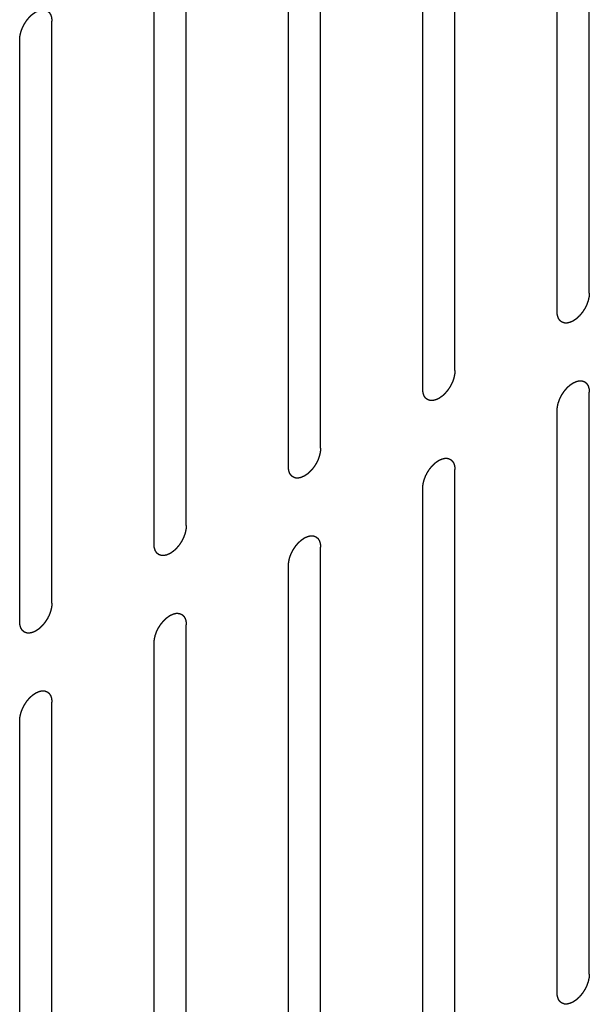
# Model space of a CAD drawing. Header units: inches. Extents: x 6 to 353, y 6 to 228.
# Tile 353 of 372: x 341.556 to 342.494, y 194.865 to 196.489. Entities that reach past the tile are written whole.
import ezdxf

# ---------------------------------------------------------------- set-up
doc = ezdxf.new("R2010")
doc.units = ezdxf.units.IN
doc.header["$LTSCALE"] = 19.946667
doc.header["$MEASUREMENT"] = 0
doc.linetypes.add('HIDDEN', pattern=[0.2, 0.1, -0.1])
doc.layers.add('08_ALL_COSMETICS', color=7, linetype='CONTINUOUS')

msp = doc.modelspace()

# ---------------------------------------------------------------- linework, layer by layer
at = {"layer": '08_ALL_COSMETICS', "color": 7, "linetype": 'HIDDEN'}
for p, q in [((342.4941, 196.0379), (342.4941, 196.9973)), ((342.4411, 196.0073), (342.4411, 196.9667)), ((342.2728, 195.9102), (342.2728, 196.8695)), ((342.2198, 195.8795), (342.2198, 196.8389)), ((342.0515, 195.7824), (342.0515, 196.7418)), ((341.9984, 195.7518), (341.9984, 196.7112)), ((341.8301, 195.6546), (341.8301, 196.614)), ((341.7771, 195.624), (341.7771, 196.5834)), ((341.6088, 195.5268), (341.6088, 196.4862)), ((341.5558, 195.4962), (341.5558, 196.4556)), ((342.4941, 194.9152), (342.4941, 195.8746)), ((342.4411, 194.8846), (342.4411, 195.844)), ((342.2728, 194.7875), (342.2728, 195.7469)), ((342.2198, 194.7569), (342.2198, 195.7162)), ((342.0515, 194.6597), (342.0515, 195.6191)), ((341.9984, 194.6291), (341.9984, 195.5885)), ((341.8301, 194.5319), (341.8301, 195.4913)), ((341.7771, 194.5013), (341.7771, 195.4607)), ((341.6088, 194.4041), (341.6088, 195.3635)), ((341.5558, 194.3735), (341.5558, 195.3329))]:
    msp.add_line(p, q, dxfattribs=at)
for points in [[(341.5558, 196.4556), (341.5559, 196.4566), (341.556, 196.4582), (341.5561, 196.46), (341.5562, 196.4611), (341.5563, 196.4618), (341.5565, 196.4627), (341.5567, 196.4637), (341.557, 196.4651), (341.5573, 196.4665), (341.5576, 196.4676), (341.5577, 196.4684), (341.5581, 196.4692), (341.5585, 196.4704), (341.559, 196.4718), (341.5595, 196.4731), (341.5599, 196.4743), (341.5602, 196.4751), (341.5606, 196.4759), (341.5612, 196.477), (341.5619, 196.4784), (341.5626, 196.4798), (341.5631, 196.4809), (341.5635, 196.4817), (341.5641, 196.4825), (341.5647, 196.4835), (341.5656, 196.4848), (341.5664, 196.4861), (341.5671, 196.4871), (341.5675, 196.4878), (341.5681, 196.4885), (341.5689, 196.4894), (341.5698, 196.4906), (341.5708, 196.4917), (341.5715, 196.4926), (341.5721, 196.4933), (341.5727, 196.4939), (341.5735, 196.4946), (341.5746, 196.4956), (341.5756, 196.4966), (341.5764, 196.4973), (341.577, 196.4979), (341.5777, 196.4983), (341.5786, 196.499), (341.5797, 196.4997), (341.5808, 196.5005), (341.5815, 196.501), (341.582, 196.5013), (341.5823, 196.5015), (341.5826, 196.5017), (341.583, 196.5019), (341.5838, 196.5022), (341.5849, 196.5027), (341.5859, 196.5032), (341.5867, 196.5036), (341.5871, 196.5038), (341.5875, 196.5039), (341.5878, 196.504), (341.5882, 196.5041), (341.5889, 196.5042), (341.5899, 196.5045), (341.591, 196.5047), (341.5917, 196.5049), (341.5921, 196.505), (341.5924, 196.5051), (341.5927, 196.505), (341.5931, 196.505), (341.5937, 196.505), (341.5947, 196.505), (341.5956, 196.5049), (341.5963, 196.5049), (341.5967, 196.5049), (341.597, 196.5049), (341.5972, 196.5048), (341.5976, 196.5047), (341.5982, 196.5044), (341.599, 196.5041), (341.5999, 196.5038), (341.6005, 196.5036), (341.6008, 196.5035), (341.6011, 196.5034), (341.6013, 196.5032), (341.6015, 196.503), (341.602, 196.5026), (341.6027, 196.502), (341.6034, 196.5014), (341.6039, 196.5011), (341.6041, 196.5008), (341.6043, 196.5007), (341.6045, 196.5004), (341.6047, 196.5001), (341.605, 196.4995), (341.6056, 196.4987), (341.6061, 196.4979), (341.6064, 196.4974), (341.6066, 196.497), (341.6068, 196.4968), (341.6069, 196.4965), (341.607, 196.4961), (341.6072, 196.4954), (341.6075, 196.4944), (341.6078, 196.4934), (341.6081, 196.4927), (341.6082, 196.4923), (341.6083, 196.492), (341.6083, 196.4916), (341.6084, 196.4911), (341.6084, 196.4903), (341.6086, 196.4891), (341.6087, 196.4876), (341.6088, 196.4867), (341.6088, 196.4862)], [(342.4941, 196.0379), (342.494, 196.0369), (342.4939, 196.0353), (342.4938, 196.0335), (342.4937, 196.0325), (342.4936, 196.0317), (342.4934, 196.0309), (342.4932, 196.0298), (342.4929, 196.0284), (342.4925, 196.027), (342.4923, 196.0259), (342.4921, 196.0251), (342.4918, 196.0243), (342.4914, 196.0232), (342.4909, 196.0218), (342.4904, 196.0204), (342.49, 196.0193), (342.4897, 196.0184), (342.4893, 196.0176), (342.4887, 196.0165), (342.488, 196.0151), (342.4873, 196.0137), (342.4868, 196.0126), (342.4864, 196.0118), (342.4858, 196.011), (342.4852, 196.01), (342.4843, 196.0088), (342.4835, 196.0075), (342.4828, 196.0065), (342.4824, 196.0057), (342.4818, 196.005), (342.481, 196.0041), (342.4801, 196.003), (342.4791, 196.0018), (342.4783, 196.0009), (342.4778, 196.0002), (342.4772, 195.9997), (342.4763, 195.9989), (342.4753, 195.9979), (342.4743, 195.997), (342.4734, 195.9962), (342.4728, 195.9956), (342.4722, 195.9952), (342.4713, 195.9946), (342.4702, 195.9938), (342.4691, 195.9931), (342.4684, 195.9925), (342.4679, 195.9922), (342.4676, 195.992), (342.4673, 195.9919), (342.4668, 195.9917), (342.4661, 195.9913), (342.465, 195.9908), (342.4639, 195.9903), (342.4632, 195.99), (342.4628, 195.9898), (342.4624, 195.9896), (342.4621, 195.9896), (342.4617, 195.9895), (342.461, 195.9893), (342.46, 195.9891), (342.4589, 195.9888), (342.4582, 195.9886), (342.4578, 195.9886), (342.4575, 195.9885), (342.4572, 195.9885), (342.4568, 195.9885), (342.4562, 195.9885), (342.4552, 195.9886), (342.4543, 195.9886), (342.4536, 195.9886), (342.4532, 195.9887), (342.4529, 195.9886), (342.4527, 195.9888), (342.4523, 195.9889), (342.4517, 195.9891), (342.4509, 195.9894), (342.45, 195.9897), (342.4494, 195.9899), (342.4491, 195.9901), (342.4488, 195.9901), (342.4486, 195.9903), (342.4484, 195.9905), (342.4479, 195.991), (342.4472, 195.9915), (342.4465, 195.9921), (342.446, 195.9925), (342.4458, 195.9927), (342.4455, 195.9929), (342.4454, 195.9931), (342.4452, 195.9934), (342.4448, 195.994), (342.4443, 195.9948), (342.4438, 195.9956), (342.4435, 195.9962), (342.4433, 195.9965), (342.4431, 195.9967), (342.443, 195.997), (342.4429, 195.9974), (342.4427, 195.9981), (342.4424, 195.9991), (342.442, 196.0002), (342.4418, 196.0009), (342.4417, 196.0013), (342.4416, 196.0016), (342.4416, 196.0019), (342.4415, 196.0024), (342.4414, 196.0033), (342.4413, 196.0044), (342.4412, 196.0059), (342.4411, 196.0068), (342.4411, 196.0073)], [(342.2728, 195.9102), (342.2727, 195.9091), (342.2726, 195.9076), (342.2724, 195.9057), (342.2723, 195.9047), (342.2723, 195.9039), (342.2721, 195.9031), (342.2718, 195.902), (342.2715, 195.9006), (342.2712, 195.8993), (342.271, 195.8982), (342.2708, 195.8973), (342.2705, 195.8965), (342.2701, 195.8954), (342.2696, 195.894), (342.2691, 195.8926), (342.2687, 195.8915), (342.2684, 195.8907), (342.2679, 195.8898), (342.2674, 195.8887), (342.2667, 195.8873), (342.266, 195.886), (342.2654, 195.8849), (342.265, 195.884), (342.2645, 195.8833), (342.2639, 195.8822), (342.263, 195.881), (342.2622, 195.8797), (342.2615, 195.8787), (342.261, 195.8779), (342.2604, 195.8772), (342.2597, 195.8763), (342.2587, 195.8752), (342.2578, 195.8741), (342.257, 195.8732), (342.2565, 195.8724), (342.2558, 195.8719), (342.255, 195.8711), (342.254, 195.8702), (342.253, 195.8692), (342.2521, 195.8684), (342.2515, 195.8678), (342.2509, 195.8674), (342.25, 195.8668), (342.2489, 195.866), (342.2478, 195.8653), (342.247, 195.8648), (342.2466, 195.8645), (342.2463, 195.8642), (342.2459, 195.8641), (342.2455, 195.8639), (342.2448, 195.8635), (342.2437, 195.863), (342.2426, 195.8625), (342.2419, 195.8622), (342.2414, 195.862), (342.2411, 195.8618), (342.2408, 195.8618), (342.2404, 195.8617), (342.2397, 195.8615), (342.2386, 195.8613), (342.2376, 195.861), (342.2369, 195.8609), (342.2365, 195.8608), (342.2362, 195.8607), (342.2359, 195.8607), (342.2355, 195.8607), (342.2348, 195.8608), (342.2339, 195.8608), (342.2329, 195.8608), (342.2323, 195.8608), (342.2319, 195.8609), (342.2316, 195.8609), (342.2313, 195.861), (342.231, 195.8611), (342.2304, 195.8613), (342.2296, 195.8616), (342.2287, 195.8619), (342.2281, 195.8622), (342.2278, 195.8623), (342.2275, 195.8624), (342.2273, 195.8625), (342.227, 195.8628), (342.2266, 195.8632), (342.2259, 195.8637), (342.2252, 195.8643), (342.2247, 195.8647), (342.2244, 195.8649), (342.2242, 195.8651), (342.2241, 195.8653), (342.2239, 195.8657), (342.2235, 195.8662), (342.223, 195.867), (342.2225, 195.8678), (342.2221, 195.8684), (342.2219, 195.8687), (342.2218, 195.8689), (342.2217, 195.8693), (342.2216, 195.8697), (342.2213, 195.8704), (342.221, 195.8714), (342.2207, 195.8724), (342.2205, 195.8731), (342.2204, 195.8735), (342.2203, 195.8738), (342.2202, 195.8742), (342.2202, 195.8746), (342.2201, 195.8755), (342.22, 195.8767), (342.2199, 195.8781), (342.2198, 195.8791), (342.2198, 195.8795)], [(342.4411, 195.844), (342.4412, 195.8451), (342.4413, 195.8466), (342.4414, 195.8484), (342.4415, 195.8495), (342.4415, 195.8502), (342.4418, 195.8511), (342.442, 195.8522), (342.4423, 195.8536), (342.4426, 195.8549), (342.4429, 195.856), (342.443, 195.8568), (342.4434, 195.8577), (342.4438, 195.8588), (342.4443, 195.8602), (342.4448, 195.8616), (342.4452, 195.8627), (342.4455, 195.8635), (342.4459, 195.8644), (342.4465, 195.8655), (342.4472, 195.8668), (342.4479, 195.8682), (342.4484, 195.8693), (342.4488, 195.8702), (342.4493, 195.8709), (342.45, 195.8719), (342.4508, 195.8732), (342.4517, 195.8745), (342.4523, 195.8755), (342.4528, 195.8763), (342.4534, 195.8769), (342.4542, 195.8779), (342.4551, 195.879), (342.4561, 195.8801), (342.4568, 195.881), (342.4574, 195.8817), (342.458, 195.8823), (342.4588, 195.8831), (342.4599, 195.884), (342.4609, 195.885), (342.4617, 195.8857), (342.4623, 195.8864), (342.463, 195.8868), (342.4639, 195.8874), (342.465, 195.8881), (342.4661, 195.8889), (342.4668, 195.8894), (342.4673, 195.8897), (342.4676, 195.89), (342.4679, 195.8901), (342.4683, 195.8903), (342.4691, 195.8906), (342.4702, 195.8911), (342.4712, 195.8916), (342.472, 195.892), (342.4724, 195.8922), (342.4727, 195.8924), (342.4731, 195.8924), (342.4735, 195.8925), (342.4742, 195.8927), (342.4752, 195.8929), (342.4763, 195.8931), (342.477, 195.8933), (342.4774, 195.8934), (342.4777, 195.8935), (342.478, 195.8935), (342.4784, 195.8935), (342.479, 195.8934), (342.48, 195.8934), (342.4809, 195.8934), (342.4816, 195.8933), (342.482, 195.8933), (342.4823, 195.8933), (342.4825, 195.8932), (342.4829, 195.8931), (342.4835, 195.8929), (342.4843, 195.8926), (342.4852, 195.8922), (342.4858, 195.892), (342.4861, 195.8919), (342.4864, 195.8918), (342.4865, 195.8916), (342.4868, 195.8914), (342.4873, 195.891), (342.488, 195.8904), (342.4887, 195.8899), (342.4892, 195.8895), (342.4894, 195.8892), (342.4896, 195.8891), (342.4898, 195.8888), (342.49, 195.8885), (342.4903, 195.888), (342.4909, 195.8872), (342.4914, 195.8864), (342.4917, 195.8858), (342.4919, 195.8855), (342.4921, 195.8852), (342.4922, 195.8849), (342.4923, 195.8845), (342.4925, 195.8838), (342.4928, 195.8828), (342.4931, 195.8818), (342.4934, 195.8811), (342.4935, 195.8807), (342.4936, 195.8804), (342.4936, 195.88), (342.4937, 195.8796), (342.4937, 195.8787), (342.4938, 195.8775), (342.494, 195.8761), (342.4941, 195.8751), (342.4941, 195.8746)], [(342.0515, 195.7824), (342.0514, 195.7813), (342.0512, 195.7798), (342.0511, 195.778), (342.051, 195.7769), (342.051, 195.7762), (342.0508, 195.7753), (342.0505, 195.7742), (342.0502, 195.7728), (342.0499, 195.7715), (342.0496, 195.7704), (342.0495, 195.7696), (342.0491, 195.7687), (342.0488, 195.7676), (342.0482, 195.7662), (342.0477, 195.7648), (342.0473, 195.7637), (342.0471, 195.7629), (342.0466, 195.762), (342.0461, 195.7609), (342.0454, 195.7596), (342.0447, 195.7582), (342.0441, 195.7571), (342.0437, 195.7562), (342.0432, 195.7555), (342.0425, 195.7545), (342.0417, 195.7532), (342.0409, 195.7519), (342.0402, 195.7509), (342.0397, 195.7501), (342.0391, 195.7495), (342.0384, 195.7485), (342.0374, 195.7474), (342.0365, 195.7463), (342.0357, 195.7454), (342.0351, 195.7447), (342.0345, 195.7441), (342.0337, 195.7433), (342.0327, 195.7424), (342.0316, 195.7414), (342.0308, 195.7407), (342.0302, 195.74), (342.0295, 195.7396), (342.0287, 195.739), (342.0276, 195.7383), (342.0265, 195.7375), (342.0257, 195.737), (342.0253, 195.7367), (342.0249, 195.7364), (342.0246, 195.7363), (342.0242, 195.7361), (342.0234, 195.7358), (342.0224, 195.7353), (342.0213, 195.7348), (342.0205, 195.7344), (342.0201, 195.7342), (342.0198, 195.734), (342.0195, 195.734), (342.0191, 195.7339), (342.0184, 195.7337), (342.0173, 195.7335), (342.0163, 195.7333), (342.0156, 195.7331), (342.0152, 195.733), (342.0148, 195.7329), (342.0146, 195.7329), (342.0142, 195.7329), (342.0135, 195.733), (342.0126, 195.733), (342.0116, 195.733), (342.0109, 195.7331), (342.0106, 195.7331), (342.0103, 195.7331), (342.01, 195.7332), (342.0097, 195.7333), (342.0091, 195.7335), (342.0082, 195.7338), (342.0074, 195.7342), (342.0068, 195.7344), (342.0065, 195.7345), (342.0062, 195.7346), (342.006, 195.7348), (342.0057, 195.735), (342.0052, 195.7354), (342.0046, 195.736), (342.0039, 195.7365), (342.0034, 195.7369), (342.0031, 195.7372), (342.0029, 195.7373), (342.0028, 195.7376), (342.0026, 195.7379), (342.0022, 195.7384), (342.0017, 195.7392), (342.0012, 195.74), (342.0008, 195.7406), (342.0006, 195.7409), (342.0004, 195.7412), (342.0004, 195.7415), (342.0002, 195.7419), (342, 195.7426), (341.9997, 195.7436), (341.9994, 195.7446), (341.9992, 195.7453), (341.9991, 195.7457), (341.9989, 195.746), (341.9989, 195.7464), (341.9989, 195.7468), (341.9988, 195.7477), (341.9987, 195.7489), (341.9986, 195.7503), (341.9985, 195.7513), (341.9984, 195.7518)], [(342.2198, 195.7162), (342.2198, 195.7173), (342.22, 195.7188), (342.2201, 195.7207), (342.2202, 195.7217), (342.2202, 195.7225), (342.2205, 195.7233), (342.2207, 195.7244), (342.221, 195.7258), (342.2213, 195.7271), (342.2216, 195.7282), (342.2217, 195.7291), (342.2221, 195.7299), (342.2225, 195.731), (342.223, 195.7324), (342.2235, 195.7338), (342.2239, 195.7349), (342.2242, 195.7357), (342.2246, 195.7366), (342.2252, 195.7377), (342.2259, 195.7391), (342.2265, 195.7404), (342.2271, 195.7415), (342.2275, 195.7424), (342.228, 195.7431), (342.2287, 195.7442), (342.2295, 195.7454), (342.2303, 195.7467), (342.231, 195.7477), (342.2315, 195.7485), (342.2321, 195.7492), (342.2328, 195.7501), (342.2338, 195.7512), (342.2347, 195.7523), (342.2355, 195.7532), (342.2361, 195.754), (342.2367, 195.7545), (342.2375, 195.7553), (342.2386, 195.7562), (342.2396, 195.7572), (342.2404, 195.758), (342.241, 195.7586), (342.2417, 195.759), (342.2426, 195.7596), (342.2436, 195.7604), (342.2447, 195.7611), (342.2455, 195.7616), (342.2459, 195.7619), (342.2463, 195.7622), (342.2466, 195.7623), (342.247, 195.7625), (342.2478, 195.7629), (342.2488, 195.7634), (342.2499, 195.7639), (342.2507, 195.7642), (342.2511, 195.7644), (342.2514, 195.7646), (342.2517, 195.7646), (342.2521, 195.7647), (342.2529, 195.7649), (342.2539, 195.7651), (342.2549, 195.7654), (342.2557, 195.7655), (342.2561, 195.7656), (342.2564, 195.7657), (342.2567, 195.7657), (342.257, 195.7657), (342.2577, 195.7656), (342.2587, 195.7656), (342.2596, 195.7656), (342.2603, 195.7656), (342.2607, 195.7655), (342.261, 195.7655), (342.2612, 195.7654), (342.2615, 195.7653), (342.2621, 195.7651), (342.263, 195.7648), (342.2638, 195.7645), (342.2644, 195.7642), (342.2648, 195.7641), (342.265, 195.764), (342.2652, 195.7638), (342.2655, 195.7636), (342.266, 195.7632), (342.2667, 195.7627), (342.2673, 195.7621), (342.2678, 195.7617), (342.2681, 195.7615), (342.2683, 195.7613), (342.2685, 195.7611), (342.2687, 195.7607), (342.269, 195.7602), (342.2695, 195.7594), (342.27, 195.7586), (342.2704, 195.758), (342.2706, 195.7577), (342.2708, 195.7575), (342.2708, 195.7571), (342.271, 195.7567), (342.2712, 195.756), (342.2715, 195.755), (342.2718, 195.754), (342.272, 195.7533), (342.2722, 195.7529), (342.2723, 195.7526), (342.2723, 195.7522), (342.2723, 195.7518), (342.2724, 195.7509), (342.2725, 195.7497), (342.2727, 195.7483), (342.2727, 195.7473), (342.2728, 195.7469)], [(341.8301, 195.6546), (341.8301, 195.6536), (341.8299, 195.652), (341.8298, 195.6502), (341.8297, 195.6491), (341.8297, 195.6484), (341.8294, 195.6475), (341.8292, 195.6464), (341.8289, 195.6451), (341.8286, 195.6437), (341.8283, 195.6426), (341.8282, 195.6418), (341.8278, 195.6409), (341.8274, 195.6398), (341.8269, 195.6384), (341.8264, 195.637), (341.826, 195.6359), (341.8257, 195.6351), (341.8253, 195.6343), (341.8247, 195.6332), (341.824, 195.6318), (341.8233, 195.6304), (341.8228, 195.6293), (341.8224, 195.6284), (341.8219, 195.6277), (341.8212, 195.6267), (341.8204, 195.6254), (341.8195, 195.6241), (341.8189, 195.6231), (341.8184, 195.6223), (341.8178, 195.6217), (341.817, 195.6208), (341.8161, 195.6196), (341.8151, 195.6185), (341.8144, 195.6176), (341.8138, 195.6169), (341.8132, 195.6163), (341.8124, 195.6156), (341.8113, 195.6146), (341.8103, 195.6136), (341.8095, 195.6129), (341.8089, 195.6123), (341.8082, 195.6119), (341.8073, 195.6112), (341.8062, 195.6105), (341.8052, 195.6097), (341.8044, 195.6092), (341.804, 195.6089), (341.8036, 195.6086), (341.8033, 195.6085), (341.8029, 195.6083), (341.8021, 195.608), (341.801, 195.6075), (341.8, 195.607), (341.7992, 195.6066), (341.7988, 195.6064), (341.7985, 195.6063), (341.7982, 195.6062), (341.7977, 195.6061), (341.797, 195.606), (341.796, 195.6057), (341.795, 195.6055), (341.7942, 195.6053), (341.7938, 195.6052), (341.7935, 195.6051), (341.7932, 195.6052), (341.7929, 195.6052), (341.7922, 195.6052), (341.7912, 195.6052), (341.7903, 195.6053), (341.7896, 195.6053), (341.7892, 195.6053), (341.7889, 195.6053), (341.7887, 195.6054), (341.7884, 195.6055), (341.7878, 195.6058), (341.7869, 195.6061), (341.7861, 195.6064), (341.7855, 195.6066), (341.7851, 195.6067), (341.7849, 195.6068), (341.7847, 195.607), (341.7844, 195.6072), (341.7839, 195.6076), (341.7832, 195.6082), (341.7825, 195.6087), (341.7821, 195.6091), (341.7818, 195.6094), (341.7816, 195.6095), (341.7814, 195.6098), (341.7812, 195.6101), (341.7809, 195.6107), (341.7804, 195.6115), (341.7799, 195.6123), (341.7795, 195.6128), (341.7793, 195.6132), (341.7791, 195.6134), (341.7791, 195.6137), (341.7789, 195.6141), (341.7787, 195.6148), (341.7784, 195.6158), (341.7781, 195.6168), (341.7778, 195.6175), (341.7777, 195.6179), (341.7776, 195.6182), (341.7776, 195.6186), (341.7775, 195.6191), (341.7775, 195.6199), (341.7774, 195.6211), (341.7772, 195.6225), (341.7771, 195.6235), (341.7771, 195.624)], [(341.9984, 195.5885), (341.9985, 195.5895), (341.9986, 195.5911), (341.9988, 195.5929), (341.9989, 195.5939), (341.9989, 195.5947), (341.9991, 195.5955), (341.9994, 195.5966), (341.9997, 195.598), (342, 195.5994), (342.0003, 195.6005), (342.0004, 195.6013), (342.0007, 195.6021), (342.0011, 195.6032), (342.0016, 195.6046), (342.0021, 195.606), (342.0026, 195.6071), (342.0028, 195.608), (342.0033, 195.6088), (342.0038, 195.6099), (342.0045, 195.6113), (342.0052, 195.6127), (342.0058, 195.6138), (342.0062, 195.6146), (342.0067, 195.6154), (342.0074, 195.6164), (342.0082, 195.6176), (342.009, 195.6189), (342.0097, 195.6199), (342.0102, 195.6207), (342.0108, 195.6214), (342.0115, 195.6223), (342.0125, 195.6234), (342.0134, 195.6246), (342.0142, 195.6255), (342.0147, 195.6262), (342.0154, 195.6267), (342.0162, 195.6275), (342.0172, 195.6285), (342.0183, 195.6294), (342.0191, 195.6302), (342.0197, 195.6308), (342.0204, 195.6312), (342.0212, 195.6318), (342.0223, 195.6326), (342.0234, 195.6333), (342.0242, 195.6339), (342.0246, 195.6342), (342.0249, 195.6344), (342.0253, 195.6345), (342.0257, 195.6347), (342.0264, 195.6351), (342.0275, 195.6356), (342.0286, 195.6361), (342.0293, 195.6364), (342.0298, 195.6366), (342.0301, 195.6368), (342.0304, 195.6368), (342.0308, 195.6369), (342.0315, 195.6371), (342.0326, 195.6373), (342.0336, 195.6376), (342.0343, 195.6377), (342.0347, 195.6378), (342.0351, 195.6379), (342.0353, 195.6379), (342.0357, 195.6379), (342.0364, 195.6379), (342.0373, 195.6378), (342.0383, 195.6378), (342.039, 195.6378), (342.0393, 195.6377), (342.0396, 195.6378), (342.0399, 195.6376), (342.0402, 195.6375), (342.0408, 195.6373), (342.0417, 195.637), (342.0425, 195.6367), (342.0431, 195.6365), (342.0434, 195.6363), (342.0437, 195.6363), (342.0439, 195.6361), (342.0442, 195.6359), (342.0447, 195.6354), (342.0453, 195.6349), (342.046, 195.6343), (342.0465, 195.6339), (342.0468, 195.6337), (342.047, 195.6335), (342.0471, 195.6333), (342.0473, 195.633), (342.0477, 195.6324), (342.0482, 195.6316), (342.0487, 195.6308), (342.0491, 195.6302), (342.0493, 195.6299), (342.0494, 195.6297), (342.0495, 195.6294), (342.0496, 195.629), (342.0499, 195.6283), (342.0502, 195.6273), (342.0505, 195.6262), (342.0507, 195.6255), (342.0508, 195.6251), (342.051, 195.6248), (342.051, 195.6245), (342.051, 195.624), (342.0511, 195.6231), (342.0512, 195.622), (342.0513, 195.6205), (342.0514, 195.6196), (342.0515, 195.6191)], [(341.6088, 195.5268), (341.6087, 195.5258), (341.6086, 195.5242), (341.6085, 195.5224), (341.6084, 195.5214), (341.6083, 195.5206), (341.6081, 195.5198), (341.6079, 195.5187), (341.6076, 195.5173), (341.6073, 195.5159), (341.607, 195.5148), (341.6068, 195.514), (341.6065, 195.5132), (341.6061, 195.512), (341.6056, 195.5107), (341.6051, 195.5093), (341.6047, 195.5082), (341.6044, 195.5073), (341.604, 195.5065), (341.6034, 195.5054), (341.6027, 195.504), (341.602, 195.5026), (341.6015, 195.5015), (341.6011, 195.5007), (341.6005, 195.4999), (341.5999, 195.4989), (341.599, 195.4976), (341.5982, 195.4964), (341.5975, 195.4954), (341.5971, 195.4946), (341.5965, 195.4939), (341.5957, 195.493), (341.5948, 195.4919), (341.5938, 195.4907), (341.5931, 195.4898), (341.5925, 195.4891), (341.5919, 195.4886), (341.591, 195.4878), (341.59, 195.4868), (341.589, 195.4859), (341.5882, 195.4851), (341.5876, 195.4845), (341.5869, 195.4841), (341.586, 195.4835), (341.5849, 195.4827), (341.5838, 195.482), (341.5831, 195.4814), (341.5826, 195.4811), (341.5823, 195.4809), (341.582, 195.4807), (341.5815, 195.4805), (341.5808, 195.4802), (341.5797, 195.4797), (341.5787, 195.4792), (341.5779, 195.4788), (341.5775, 195.4787), (341.5771, 195.4785), (341.5768, 195.4784), (341.5764, 195.4783), (341.5757, 195.4782), (341.5747, 195.4779), (341.5736, 195.4777), (341.5729, 195.4775), (341.5725, 195.4774), (341.5722, 195.4773), (341.5719, 195.4774), (341.5715, 195.4774), (341.5709, 195.4774), (341.5699, 195.4774), (341.569, 195.4775), (341.5683, 195.4775), (341.5679, 195.4775), (341.5676, 195.4775), (341.5674, 195.4776), (341.567, 195.4777), (341.5664, 195.478), (341.5656, 195.4783), (341.5647, 195.4786), (341.5641, 195.4788), (341.5638, 195.4789), (341.5635, 195.479), (341.5633, 195.4792), (341.5631, 195.4794), (341.5626, 195.4798), (341.5619, 195.4804), (341.5612, 195.481), (341.5607, 195.4814), (341.5605, 195.4816), (341.5602, 195.4817), (341.5601, 195.482), (341.5599, 195.4823), (341.5596, 195.4829), (341.559, 195.4837), (341.5585, 195.4845), (341.5582, 195.485), (341.558, 195.4854), (341.5578, 195.4856), (341.5577, 195.4859), (341.5576, 195.4863), (341.5574, 195.487), (341.5571, 195.488), (341.5567, 195.489), (341.5565, 195.4897), (341.5564, 195.4902), (341.5563, 195.4904), (341.5563, 195.4908), (341.5562, 195.4913), (341.5562, 195.4921), (341.556, 195.4933), (341.5559, 195.4948), (341.5558, 195.4957), (341.5558, 195.4962)], [(341.7771, 195.4607), (341.7772, 195.4617), (341.7773, 195.4633), (341.7775, 195.4651), (341.7776, 195.4661), (341.7776, 195.4669), (341.7778, 195.4677), (341.778, 195.4688), (341.7784, 195.4702), (341.7787, 195.4716), (341.7789, 195.4727), (341.7791, 195.4735), (341.7794, 195.4743), (341.7798, 195.4755), (341.7803, 195.4768), (341.7808, 195.4782), (341.7812, 195.4793), (341.7815, 195.4802), (341.782, 195.481), (341.7825, 195.4821), (341.7832, 195.4835), (341.7839, 195.4849), (341.7845, 195.486), (341.7848, 195.4868), (341.7854, 195.4876), (341.786, 195.4886), (341.7869, 195.4899), (341.7877, 195.4911), (341.7884, 195.4921), (341.7889, 195.4929), (341.7894, 195.4936), (341.7902, 195.4945), (341.7912, 195.4956), (341.7921, 195.4968), (341.7929, 195.4977), (341.7934, 195.4984), (341.7941, 195.4989), (341.7949, 195.4997), (341.7959, 195.5007), (341.7969, 195.5016), (341.7978, 195.5024), (341.7984, 195.503), (341.799, 195.5034), (341.7999, 195.504), (341.801, 195.5048), (341.8021, 195.5055), (341.8029, 195.5061), (341.8033, 195.5064), (341.8036, 195.5066), (341.8039, 195.5068), (341.8044, 195.507), (341.8051, 195.5073), (341.8062, 195.5078), (341.8073, 195.5083), (341.808, 195.5087), (341.8084, 195.5088), (341.8088, 195.509), (341.8091, 195.5091), (341.8095, 195.5092), (341.8102, 195.5093), (341.8112, 195.5096), (341.8123, 195.5098), (341.813, 195.51), (341.8134, 195.5101), (341.8137, 195.5102), (341.814, 195.5101), (341.8144, 195.5101), (341.8151, 195.5101), (341.816, 195.51), (341.817, 195.51), (341.8176, 195.51), (341.818, 195.51), (341.8183, 195.51), (341.8185, 195.5099), (341.8189, 195.5097), (341.8195, 195.5095), (341.8203, 195.5092), (341.8212, 195.5089), (341.8218, 195.5087), (341.8221, 195.5086), (341.8224, 195.5085), (341.8226, 195.5083), (341.8229, 195.5081), (341.8233, 195.5077), (341.824, 195.5071), (341.8247, 195.5065), (341.8252, 195.5061), (341.8254, 195.5059), (341.8257, 195.5058), (341.8258, 195.5055), (341.826, 195.5052), (341.8264, 195.5046), (341.8269, 195.5038), (341.8274, 195.503), (341.8277, 195.5025), (341.8279, 195.5021), (341.8281, 195.5019), (341.8282, 195.5016), (341.8283, 195.5012), (341.8285, 195.5005), (341.8289, 195.4995), (341.8292, 195.4985), (341.8294, 195.4978), (341.8295, 195.4973), (341.8296, 195.4971), (341.8296, 195.4967), (341.8297, 195.4962), (341.8298, 195.4954), (341.8299, 195.4942), (341.83, 195.4927), (341.8301, 195.4918), (341.8301, 195.4913)], [(341.5558, 195.3329), (341.5559, 195.3339), (341.556, 195.3355), (341.5561, 195.3373), (341.5562, 195.3384), (341.5563, 195.3391), (341.5565, 195.34), (341.5567, 195.3411), (341.557, 195.3424), (341.5573, 195.3438), (341.5576, 195.3449), (341.5577, 195.3457), (341.5581, 195.3466), (341.5585, 195.3477), (341.559, 195.3491), (341.5595, 195.3505), (341.5599, 195.3516), (341.5602, 195.3524), (341.5606, 195.3532), (341.5612, 195.3543), (341.5619, 195.3557), (341.5626, 195.3571), (341.5631, 195.3582), (341.5635, 195.3591), (341.5641, 195.3598), (341.5647, 195.3608), (341.5656, 195.3621), (341.5664, 195.3634), (341.5671, 195.3644), (341.5675, 195.3652), (341.5681, 195.3658), (341.5689, 195.3667), (341.5698, 195.3679), (341.5708, 195.369), (341.5715, 195.3699), (341.5721, 195.3706), (341.5727, 195.3712), (341.5735, 195.3719), (341.5746, 195.3729), (341.5756, 195.3739), (341.5764, 195.3746), (341.577, 195.3752), (341.5777, 195.3756), (341.5786, 195.3763), (341.5797, 195.377), (341.5808, 195.3778), (341.5815, 195.3783), (341.582, 195.3786), (341.5823, 195.3788), (341.5826, 195.379), (341.583, 195.3792), (341.5838, 195.3795), (341.5849, 195.38), (341.5859, 195.3805), (341.5867, 195.3809), (341.5871, 195.3811), (341.5875, 195.3812), (341.5878, 195.3813), (341.5882, 195.3814), (341.5889, 195.3815), (341.5899, 195.3818), (341.591, 195.382), (341.5917, 195.3822), (341.5921, 195.3823), (341.5924, 195.3824), (341.5927, 195.3823), (341.5931, 195.3823), (341.5937, 195.3823), (341.5947, 195.3823), (341.5956, 195.3822), (341.5963, 195.3822), (341.5967, 195.3822), (341.597, 195.3822), (341.5972, 195.3821), (341.5976, 195.382), (341.5982, 195.3817), (341.599, 195.3814), (341.5999, 195.3811), (341.6005, 195.3809), (341.6008, 195.3808), (341.6011, 195.3807), (341.6013, 195.3805), (341.6015, 195.3803), (341.602, 195.3799), (341.6027, 195.3793), (341.6034, 195.3788), (341.6039, 195.3784), (341.6041, 195.3781), (341.6043, 195.378), (341.6045, 195.3777), (341.6047, 195.3774), (341.605, 195.3768), (341.6056, 195.376), (341.6061, 195.3752), (341.6064, 195.3747), (341.6066, 195.3743), (341.6068, 195.3741), (341.6069, 195.3738), (341.607, 195.3734), (341.6072, 195.3727), (341.6075, 195.3717), (341.6078, 195.3707), (341.6081, 195.37), (341.6082, 195.3696), (341.6083, 195.3693), (341.6083, 195.3689), (341.6084, 195.3684), (341.6084, 195.3676), (341.6086, 195.3664), (341.6087, 195.365), (341.6088, 195.364), (341.6088, 195.3635)], [(342.4941, 194.9152), (342.494, 194.9142), (342.4939, 194.9126), (342.4938, 194.9108), (342.4937, 194.9098), (342.4936, 194.909), (342.4934, 194.9082), (342.4932, 194.9071), (342.4929, 194.9057), (342.4925, 194.9043), (342.4923, 194.9032), (342.4921, 194.9024), (342.4918, 194.9016), (342.4914, 194.9005), (342.4909, 194.8991), (342.4904, 194.8977), (342.49, 194.8966), (342.4897, 194.8957), (342.4893, 194.8949), (342.4887, 194.8938), (342.488, 194.8924), (342.4873, 194.891), (342.4868, 194.8899), (342.4864, 194.8891), (342.4858, 194.8884), (342.4852, 194.8873), (342.4843, 194.8861), (342.4835, 194.8848), (342.4828, 194.8838), (342.4824, 194.883), (342.4818, 194.8823), (342.481, 194.8814), (342.4801, 194.8803), (342.4791, 194.8791), (342.4783, 194.8782), (342.4778, 194.8775), (342.4772, 194.877), (342.4763, 194.8762), (342.4753, 194.8753), (342.4743, 194.8743), (342.4734, 194.8735), (342.4728, 194.8729), (342.4722, 194.8725), (342.4713, 194.8719), (342.4702, 194.8711), (342.4691, 194.8704), (342.4684, 194.8698), (342.4679, 194.8696), (342.4676, 194.8693), (342.4673, 194.8692), (342.4668, 194.869), (342.4661, 194.8686), (342.465, 194.8681), (342.4639, 194.8676), (342.4632, 194.8673), (342.4628, 194.8671), (342.4624, 194.8669), (342.4621, 194.8669), (342.4617, 194.8668), (342.461, 194.8666), (342.46, 194.8664), (342.4589, 194.8661), (342.4582, 194.866), (342.4578, 194.8659), (342.4575, 194.8658), (342.4572, 194.8658), (342.4568, 194.8658), (342.4562, 194.8658), (342.4552, 194.8659), (342.4543, 194.8659), (342.4536, 194.8659), (342.4532, 194.866), (342.4529, 194.8659), (342.4527, 194.8661), (342.4523, 194.8662), (342.4517, 194.8664), (342.4509, 194.8667), (342.45, 194.867), (342.4494, 194.8672), (342.4491, 194.8674), (342.4488, 194.8674), (342.4486, 194.8676), (342.4484, 194.8679), (342.4479, 194.8683), (342.4472, 194.8688), (342.4465, 194.8694), (342.446, 194.8698), (342.4458, 194.87), (342.4455, 194.8702), (342.4454, 194.8704), (342.4452, 194.8707), (342.4448, 194.8713), (342.4443, 194.8721), (342.4438, 194.8729), (342.4435, 194.8735), (342.4433, 194.8738), (342.4431, 194.874), (342.443, 194.8743), (342.4429, 194.8747), (342.4427, 194.8755), (342.4424, 194.8765), (342.442, 194.8775), (342.4418, 194.8782), (342.4417, 194.8786), (342.4416, 194.8789), (342.4416, 194.8792), (342.4415, 194.8797), (342.4414, 194.8806), (342.4413, 194.8818), (342.4412, 194.8832), (342.4411, 194.8842), (342.4411, 194.8846)]]:
    msp.add_open_spline(points, degree=3, knots=[0, 0, 0, 0, 0.03125, 0.046875, 0.054688, 0.0625, 0.070312, 0.078125, 0.09375, 0.109375, 0.117188, 0.125, 0.132812, 0.140625, 0.15625, 0.171875, 0.179688, 0.1875, 0.195312, 0.203125, 0.21875, 0.234375, 0.242188, 0.25, 0.257812, 0.265625, 0.28125, 0.296875, 0.304688, 0.3125, 0.320312, 0.328125, 0.34375, 0.359375, 0.367188, 0.375, 0.382812, 0.390625, 0.40625, 0.421875, 0.429688, 0.4375, 0.445312, 0.453125, 0.46875, 0.484375, 0.492188, 0.496094, 0.5, 0.503906, 0.507812, 0.515625, 0.53125, 0.546875, 0.554688, 0.558594, 0.5625, 0.566406, 0.570312, 0.578125, 0.59375, 0.609375, 0.617188, 0.621094, 0.625, 0.628906, 0.632812, 0.640625, 0.65625, 0.671875, 0.679688, 0.683594, 0.6875, 0.691406, 0.695312, 0.703125, 0.71875, 0.734375, 0.742188, 0.746094, 0.75, 0.753906, 0.757812, 0.765625, 0.78125, 0.796875, 0.804688, 0.808594, 0.8125, 0.816406, 0.820312, 0.828125, 0.84375, 0.859375, 0.867188, 0.871094, 0.875, 0.878906, 0.882812, 0.890625, 0.90625, 0.921875, 0.929688, 0.933594, 0.9375, 0.941406, 0.945312, 0.953125, 0.96875, 0.984375, 1, 1, 1, 1], dxfattribs=at)

doc.saveas('drawing.dxf')
